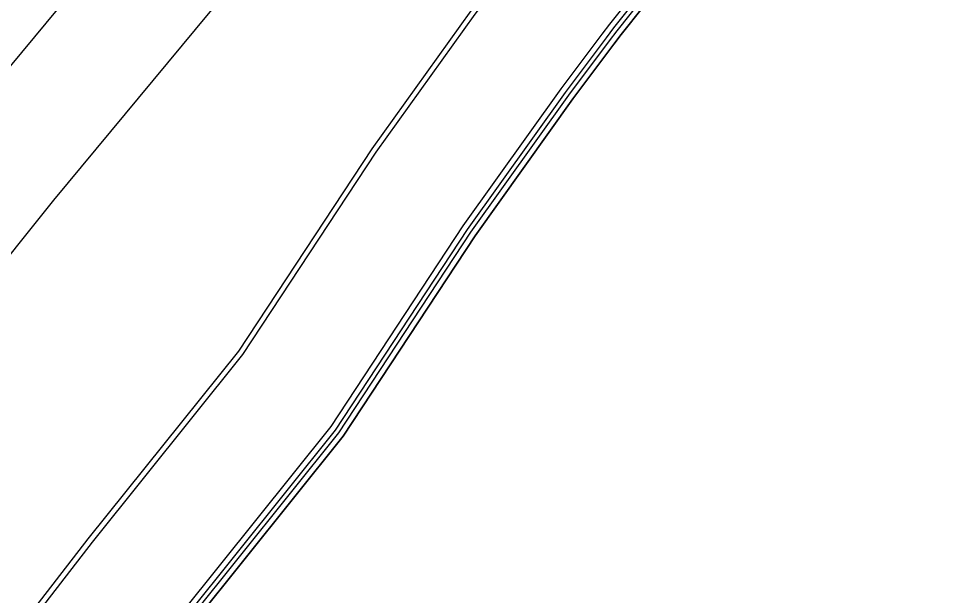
# Model space of a CAD drawing. Extents: x 1797478 to 1804836, y 246529 to 250952.
# Drawn here: x 1798334.1 to 1798426.9, y 250605.2 to 250663.2 of the extents above; entities that cross this region are included whole.
import ezdxf

# ---------------------------------------------------------------- set-up
doc = ezdxf.new("R2010")
doc.units = 0
for name, color, linetype in [('1', 7, 'Continuous'), ('EDPV-LINE', 7, 'Continuous'), ('LIMT-CSLINE', 7, 'Continuous'), ('SHDR-UPAV', 7, 'Continuous')]:
    doc.layers.add(name, color=color, linetype=linetype)

msp = doc.modelspace()

# ---------------------------------------------------------------- linework, layer by layer
for points in [[(1798211.013, 250486.413), (1798213.638, 250490.718), (1798226.769, 250511.768), (1798240.253, 250532.593), (1798254.088, 250553.188), (1798268.268, 250573.546), (1798282.79, 250593.661), (1798297.65, 250613.528), (1798312.843, 250633.142), (1798328.365, 250652.496), (1798344.212, 250671.585), (1798355.474, 250684.858), (1798360.093, 250690.565), (1798360.943, 250691.598), (1798376.097, 250709.254), (1798392.905, 250727.265), (1798410.487, 250744.558), (1798428.81, 250761.097)], [(1798211.013, 250486.413), (1798213.638, 250490.718), (1798226.769, 250511.768), (1798240.253, 250532.593), (1798254.088, 250553.188), (1798268.268, 250573.546), (1798282.79, 250593.661), (1798297.65, 250613.528), (1798312.843, 250633.142), (1798328.365, 250652.496), (1798344.212, 250671.585), (1798355.474, 250684.858), (1798360.093, 250690.565), (1798360.943, 250691.598), (1798376.097, 250709.254), (1798392.905, 250727.265), (1798410.487, 250744.558), (1798428.81, 250761.097)], [(1798211.013, 250486.413), (1798213.638, 250490.718), (1798226.769, 250511.768), (1798240.253, 250532.593), (1798254.088, 250553.188), (1798268.268, 250573.546), (1798282.79, 250593.661), (1798297.65, 250613.528), (1798312.843, 250633.142), (1798328.365, 250652.496), (1798344.212, 250671.585), (1798355.474, 250684.858), (1798360.093, 250690.565), (1798360.943, 250691.598), (1798376.097, 250709.254), (1798392.905, 250727.265), (1798410.487, 250744.558), (1798428.81, 250761.097)], [(1798211.013, 250486.413), (1798213.638, 250490.718), (1798226.769, 250511.768), (1798240.253, 250532.593), (1798254.088, 250553.188), (1798268.268, 250573.546), (1798282.79, 250593.661), (1798297.65, 250613.528), (1798312.843, 250633.142), (1798328.365, 250652.496), (1798344.212, 250671.585), (1798355.474, 250684.858), (1798360.093, 250690.565), (1798360.943, 250691.598), (1798376.097, 250709.254), (1798392.905, 250727.265), (1798410.487, 250744.558), (1798428.81, 250761.097)], [(1798211.013, 250486.413), (1798213.638, 250490.718), (1798226.769, 250511.768), (1798240.253, 250532.593), (1798254.088, 250553.188), (1798268.268, 250573.546), (1798282.79, 250593.661), (1798297.65, 250613.528), (1798312.843, 250633.142), (1798328.365, 250652.496), (1798344.212, 250671.585), (1798355.474, 250684.858), (1798360.093, 250690.565), (1798360.943, 250691.598), (1798376.097, 250709.254), (1798392.905, 250727.265), (1798410.487, 250744.558), (1798428.81, 250761.097)], [(1798223.873, 250484.453), (1798236.896, 250505.331), (1798250.271, 250525.986), (1798263.992, 250546.413), (1798278.056, 250566.604), (1798292.46, 250586.555), (1798307.198, 250606.26), (1798322.267, 250625.713), (1798337.663, 250644.909), (1798353.38, 250663.842), (1798364.597, 250676.966), (1798369.322, 250682.4), (1798370.184, 250683.387), (1798385.33, 250700.419), (1798401.943, 250717.912), (1798419.152, 250734.861), (1798437.089, 250751.07)], [(1798223.873, 250484.453), (1798236.896, 250505.331), (1798250.271, 250525.986), (1798263.992, 250546.413), (1798278.056, 250566.604), (1798292.46, 250586.555), (1798307.198, 250606.26), (1798322.267, 250625.713), (1798337.663, 250644.909), (1798353.38, 250663.842), (1798364.597, 250676.966), (1798369.322, 250682.4), (1798370.184, 250683.387), (1798385.33, 250700.419), (1798401.943, 250717.912), (1798419.152, 250734.861), (1798437.089, 250751.07)], [(1798223.873, 250484.453), (1798236.896, 250505.331), (1798250.271, 250525.986), (1798263.992, 250546.413), (1798278.056, 250566.604), (1798292.46, 250586.555), (1798307.198, 250606.26), (1798322.267, 250625.713), (1798337.663, 250644.909), (1798353.38, 250663.842), (1798364.597, 250676.966), (1798369.322, 250682.4), (1798370.184, 250683.387), (1798385.33, 250700.419), (1798401.943, 250717.912), (1798419.152, 250734.861), (1798437.089, 250751.07)], [(1798223.873, 250484.453), (1798236.896, 250505.331), (1798250.271, 250525.986), (1798263.992, 250546.413), (1798278.056, 250566.604), (1798292.46, 250586.555), (1798307.198, 250606.26), (1798322.267, 250625.713), (1798337.663, 250644.909), (1798353.38, 250663.842), (1798364.597, 250676.966), (1798369.322, 250682.4), (1798370.184, 250683.387), (1798385.33, 250700.419), (1798401.943, 250717.912), (1798419.152, 250734.861), (1798437.089, 250751.07)], [(1798244.342, 250471.924), (1798257.151, 250492.458), (1798270.305, 250512.772), (1798283.801, 250532.862), (1798297.633, 250552.721), (1798311.799, 250572.343), (1798326.295, 250591.724), (1798341.116, 250610.856), (1798356.257, 250629.736), (1798369.674, 250650.082), (1798379.623, 250663.968), (1798383.828, 250669.566), (1798384.601, 250670.577), (1798398.425, 250687.889), (1798413.847, 250705.596), (1798430.068, 250722.646)], [(1798244.342, 250471.924), (1798257.151, 250492.458), (1798270.305, 250512.772), (1798283.801, 250532.862), (1798297.633, 250552.721), (1798311.799, 250572.343), (1798326.295, 250591.724), (1798341.116, 250610.856), (1798356.257, 250629.736), (1798369.674, 250650.082), (1798379.623, 250663.968), (1798383.828, 250669.566), (1798384.601, 250670.577), (1798398.425, 250687.889), (1798413.847, 250705.596), (1798430.068, 250722.646)], [(1798244.342, 250471.924), (1798257.151, 250492.458), (1798270.305, 250512.772), (1798283.801, 250532.862), (1798297.633, 250552.721), (1798311.799, 250572.343), (1798326.295, 250591.724), (1798341.116, 250610.856), (1798356.257, 250629.736), (1798369.674, 250650.082), (1798379.623, 250663.968), (1798383.828, 250669.566), (1798384.601, 250670.577), (1798398.425, 250687.889), (1798413.847, 250705.596), (1798430.068, 250722.646)], [(1798244.342, 250471.924), (1798257.151, 250492.458), (1798270.305, 250512.772), (1798283.801, 250532.862), (1798297.633, 250552.721), (1798311.799, 250572.343), (1798326.295, 250591.724), (1798341.116, 250610.856), (1798356.257, 250629.736), (1798369.674, 250650.082), (1798379.623, 250663.968), (1798383.828, 250669.566), (1798384.601, 250670.577), (1798398.425, 250687.889), (1798413.847, 250705.596), (1798430.068, 250722.646)], [(1798244.806, 250471.64), (1798257.61, 250492.166), (1798270.759, 250512.473), (1798284.249, 250532.555), (1798298.076, 250552.407), (1798312.237, 250572.021), (1798326.727, 250591.394), (1798341.542, 250610.52), (1798356.678, 250629.392), (1798370.089, 250649.731), (1798380.034, 250663.612), (1798384.235, 250669.205), (1798385.007, 250670.216), (1798398.817, 250687.513), (1798414.225, 250705.205), (1798430.43, 250722.241)], [(1798267.754, 250485.719), (1798280.793, 250505.855), (1798294.169, 250525.769), (1798307.881, 250545.454), (1798321.923, 250564.904), (1798336.291, 250584.114), (1798350.982, 250603.079), (1798365.991, 250621.793), (1798379.272, 250641.976), (1798389.125, 250655.749), (1798393.237, 250661.241), (1798393.992, 250662.233), (1798407.502, 250679.203), (1798422.578, 250696.562), (1798438.439, 250713.278)], [(1798268.123, 250485.484), (1798281.157, 250505.615), (1798294.53, 250525.522), (1798308.237, 250545.201), (1798322.275, 250564.645), (1798336.639, 250583.85), (1798351.325, 250602.809), (1798366.329, 250621.517), (1798379.606, 250641.694), (1798389.455, 250655.463), (1798393.565, 250660.951), (1798394.319, 250661.943), (1798407.817, 250678.901), (1798422.881, 250696.248), (1798438.73, 250712.952)], [(1798268.583, 250485.192), (1798281.612, 250505.315), (1798294.98, 250525.215), (1798308.682, 250544.886), (1798322.714, 250564.323), (1798337.072, 250583.52), (1798351.753, 250602.471), (1798366.752, 250621.173), (1798380.022, 250641.342), (1798389.867, 250655.106), (1798393.973, 250660.59), (1798394.726, 250661.581), (1798408.211, 250678.524), (1798423.26, 250695.856), (1798439.093, 250712.546)], [(1798244.342, 250471.924), (1798257.151, 250492.458), (1798270.305, 250512.772), (1798283.801, 250532.862), (1798297.633, 250552.721), (1798311.799, 250572.343), (1798326.295, 250591.724), (1798341.116, 250610.856), (1798356.257, 250629.736), (1798369.674, 250650.082)]]:
    msp.add_lwpolyline(points)
at = {"layer": '1'}
msp.add_lwpolyline([(1798223.873, 250484.453), (1798236.896, 250505.331), (1798250.271, 250525.986), (1798263.992, 250546.413), (1798278.056, 250566.604), (1798292.46, 250586.555), (1798307.198, 250606.26), (1798322.267, 250625.713), (1798337.663, 250644.909), (1798353.38, 250663.842), (1798364.597, 250676.966), (1798369.322, 250682.4), (1798370.184, 250683.387), (1798385.33, 250700.419), (1798401.943, 250717.912), (1798419.152, 250734.861), (1798437.089, 250751.07)], dxfattribs=at)
at = {"layer": 'EDPV-LINE'}
for points in [[(1798211.013, 250486.413), (1798213.638, 250490.718), (1798226.769, 250511.768), (1798240.253, 250532.593), (1798254.088, 250553.188), (1798268.268, 250573.546), (1798282.79, 250593.661), (1798297.65, 250613.528), (1798312.843, 250633.142), (1798328.365, 250652.496), (1798344.212, 250671.585), (1798355.474, 250684.858), (1798360.093, 250690.565), (1798360.943, 250691.598), (1798376.097, 250709.254), (1798392.905, 250727.265), (1798410.487, 250744.558), (1798428.81, 250761.097)], [(1798244.342, 250471.924), (1798257.151, 250492.458), (1798270.305, 250512.772), (1798283.801, 250532.862), (1798297.633, 250552.721), (1798311.799, 250572.343), (1798326.295, 250591.724), (1798341.116, 250610.856), (1798356.257, 250629.736), (1798369.674, 250650.082), (1798379.623, 250663.968), (1798383.828, 250669.566), (1798384.601, 250670.577), (1798398.425, 250687.889), (1798413.847, 250705.596), (1798430.068, 250722.646)], [(1798244.342, 250471.924), (1798257.151, 250492.458), (1798270.305, 250512.772), (1798283.801, 250532.862), (1798297.633, 250552.721), (1798311.799, 250572.343), (1798326.295, 250591.724), (1798341.116, 250610.856), (1798356.257, 250629.736), (1798369.674, 250650.082), (1798379.623, 250663.968), (1798383.828, 250669.566), (1798384.601, 250670.577), (1798398.425, 250687.889), (1798413.847, 250705.596), (1798430.068, 250722.646)]]:
    msp.add_lwpolyline(points, dxfattribs=at)
at = {"layer": 'LIMT-CSLINE'}
msp.add_lwpolyline([(1798439.093, 250712.546), (1798423.26, 250695.856), (1798408.211, 250678.524), (1798394.726, 250661.581), (1798393.973, 250660.59), (1798389.867, 250655.106), (1798380.022, 250641.342), (1798366.752, 250621.173), (1798351.753, 250602.471), (1798337.072, 250583.52), (1798322.714, 250564.323), (1798308.682, 250544.886), (1798294.98, 250525.215), (1798281.612, 250505.315), (1798268.583, 250485.192)], dxfattribs=at)
at = {"layer": 'SHDR-UPAV'}
msp.add_lwpolyline([(1798267.279, 250486.021), (1798280.323, 250506.165), (1798293.705, 250526.087), (1798307.422, 250545.779), (1798321.469, 250565.237), (1798335.843, 250584.455), (1798350.54, 250603.428), (1798365.555, 250622.149), (1798378.842, 250642.339), (1798388.699, 250656.117), (1798392.816, 250661.614), (1798393.571, 250662.607), (1798407.095, 250679.592), (1798422.186, 250696.967), (1798438.064, 250713.698)], dxfattribs=at)
msp.add_lwpolyline([(1798267.279, 250486.021), (1798280.323, 250506.165), (1798293.705, 250526.087), (1798307.422, 250545.779), (1798321.469, 250565.237), (1798335.843, 250584.455), (1798350.54, 250603.428), (1798365.555, 250622.149), (1798378.842, 250642.339), (1798388.699, 250656.117), (1798392.816, 250661.614), (1798393.571, 250662.607), (1798407.095, 250679.592), (1798422.186, 250696.967), (1798438.064, 250713.698)], dxfattribs=at)

doc.saveas('drawing.dxf')
